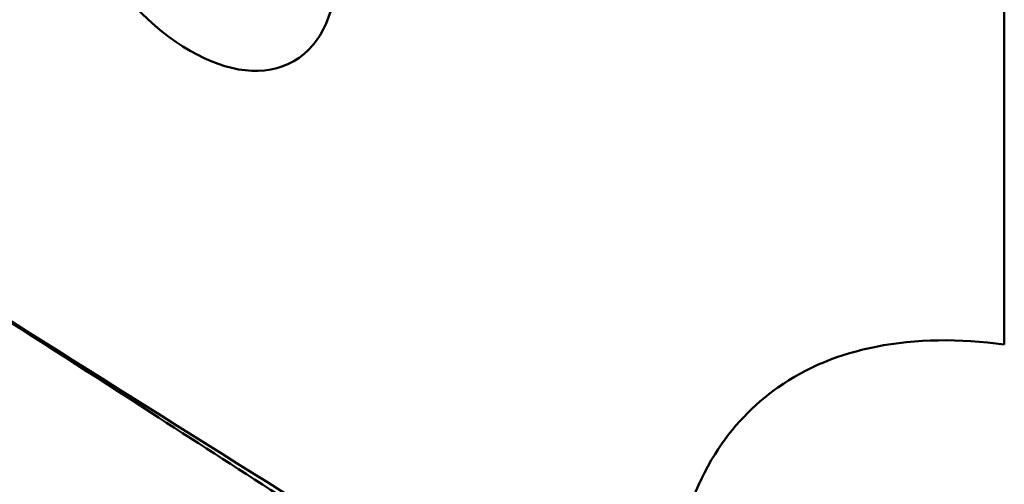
# Model space of a CAD drawing. Header units: millimetres. Extents: x 0 to 2100, y 0 to 1485.
# Tile 571 of 581: x 1778 to 1794, y 1207 to 1215. Entities that reach past the tile are written whole.
import ezdxf

# ---------------------------------------------------------------- set-up
doc = ezdxf.new("R2010")
doc.units = ezdxf.units.MM
doc.header["$LTSCALE"] = 5
doc.layers.add('Sichtbar (ISO)', color=7, linetype='Continuous', lineweight=50)

msp = doc.modelspace()

# ---------------------------------------------------------------- linework, layer by layer
at = {"layer": 'Sichtbar (ISO)'}
msp.add_line((1794.102, 1209.479), (1794.102, 1216.549), dxfattribs=at)
msp.add_ellipse((1780.772, 1217.06), major_axis=(-1.7, 2.944), ratio=0.57735, dxfattribs=at)
for points, knots in [([(1785.725, 1204.911), (1783.103, 1206.556), (1780.481, 1208.2), (1775.236, 1211.493), (1772.614, 1213.14), (1769.991, 1214.789)], [-2.227614, -2.227614, -2.227614, -2.227614, -1.114015, -1.114015, -0.000257, -0.000257, -0.000257, -0.000257]), ([(1788.778, 1206.205), (1788.864, 1206.591), (1789.024, 1207.14), (1789.645, 1208.129), (1789.997, 1208.494), (1790.871, 1209.111), (1791.414, 1209.326), (1792.657, 1209.571), (1793.365, 1209.578), (1794.102, 1209.479)], [0.0004042, 0.0004042, 0.0004042, 0.0004042, 0.1640189, 0.1640189, 0.2969645, 0.2969645, 0.4564349, 0.4564349, 0.6336617, 0.6336617, 0.6336617, 0.6336617]), ([(1780.128, 1208.368), (1780.825, 1207.917), (1781.521, 1207.467), (1785.086, 1205.163), (1787.954, 1203.313), (1790.823, 1201.466)], [-1.542046, -1.542046, -1.542046, -1.542046, -1.240634, -1.240634, -0.000013, -0.000013, -0.000013, -0.000013])]:
    msp.add_open_spline(points, degree=3, knots=knots, dxfattribs=at)
msp.add_open_spline([(1780.128, 1208.368), (1778.267, 1209.572), (1776.396, 1210.764), (1774.516, 1211.946)], degree=3, dxfattribs=at)

doc.saveas('drawing.dxf')
